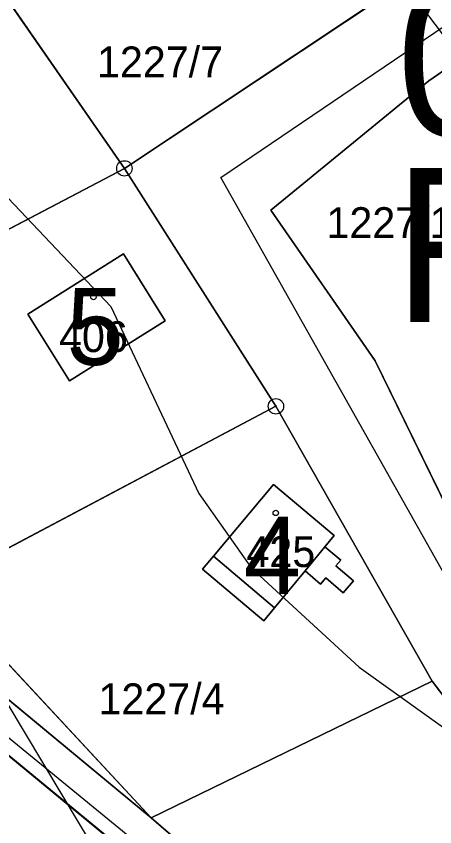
# Model space of a CAD drawing. Extents: x -706130 to -698555, y -971544 to -967260.
# Drawn here: x -704589.8 to -704562.6, y -968795.5 to -968742.9 of the extents above; entities that cross this region are included whole.
import ezdxf

# ---------------------------------------------------------------- set-up
doc = ezdxf.new("R2010")
doc.units = 0
for name, color, linetype in [('_Doplněk budov pro zastavěnost', 7, 'Continuous'), ('BPEJ hranice S', 7, 'Continuous'), ('BPEJ I-II trida ochrany S', 7, 'Continuous'), ('Kanalizace_Polesí N NEZAPINAT', 7, 'Continuous'), ('KN_Budovy', 7, 'Continuous'), ('KN_Budovy_cisla_domovni', 7, 'Continuous'), ('KN_Hranice_parcel', 7, 'Continuous'), ('KN_Hranice_parcel_vnitrni_kresba', 7, 'Continuous'), ('KN_Parcelni cisla', 7, 'Continuous'), ('KN_Polygon parcely', 7, 'Continuous'), ('KN_POZEMKY_13_ZASTAVENA PLOCHA', 7, 'Continuous'), ('KN_POZEMKY_14_OSTATNI PLOCHA', 7, 'Continuous'), ('KN_POZEMKY_5_ZAHRADA', 7, 'Continuous'), ('KN_POZEMKY_7_TTP', 7, 'Continuous'), ('KN_VYUZITI_17_ostatni plocha_ostatni komunikace', 7, 'Continuous'), ('KN_VYUZITI_23_ostatni plocha_manipulacni plocha', 7, 'Continuous'), ('KN_Značky bodu BP', 7, 'Continuous'), ('KN_Značky budov', 7, 'Continuous'), ('Plochy rekreace individualni S', 7, 'Continuous'), ('Plochy smíšené nezastavěného území všeobecné S', 7, 'Continuous'), ('Plochy verejnych prostranstvi - komunikace ostatni S', 7, 'Continuous'), ('Regulační bloky v krajině S', 7, 'Continuous'), ('Regulační bloky zastavěné S', 7, 'Continuous'), ('Regulační bloky_číslo S NEZAPINAT', 7, 'Continuous'), ('Regulační kódy zastavěné S', 7, 'Continuous'), ('VÝŠKOPIS_vrstevnice hlavní', 7, 'Continuous'), ('Zastavene uzemi N', 7, 'Continuous'), ('Zastavene uzemi plochy N', 7, 'Continuous')]:
    doc.layers.add(name, color=color, linetype=linetype)

msp = doc.modelspace()

# ---------------------------------------------------------------- linework, layer by layer
at = {"layer": '_Doplněk budov pro zastavěnost'}
for p, q in [((-704569.76, -968777.36), (-704571.05, -968778.93)), ((-704568.73, -968778.23), (-704569.76, -968777.36)), ((-704573.03, -968781.33), (-704577, -968777.97))]:
    msp.add_line(p, q, dxfattribs=at)
for points in [[(-704577, -968777.97), (-704577.71, -968778.81), (-704573.73, -968782.18), (-704573.03, -968781.33)], [(-704571.05, -968778.93), (-704570.05, -968779.78), (-704569.71, -968779.38), (-704568.57, -968780.35), (-704567.91, -968779.57), (-704569.05, -968778.6), (-704568.73, -968778.23)]]:
    msp.add_lwpolyline(points, dxfattribs=at)
at = {"layer": 'BPEJ hranice S'}
msp.add_lwpolyline([(-704581.04, -968794.95), (-704595, -968779.93), (-704607.53, -968765.8), (-704615.894, -968755.545), (-704615.073, -968754.716), (-704592.471, -968739.528), (-704592.109, -968739.329), (-704572.938, -968728.812), (-704560.623, -968722.056), (-704552.283, -968717.675), (-704536.611, -968709.445), (-704528.833, -968705.359), (-704527.83, -968724.68), (-704527.806, -968725.173), (-704549.35, -968732.11), (-704565.58, -968741.37), (-704582.77, -968752.81), (-704572.94, -968768.25), (-704562.8, -968786.08)], close=True, dxfattribs=at)
for points in [[(-704510.479, -968835.491), (-704520.216, -968833.949), (-704529.672, -968829.458), (-704531.517, -968828.582), (-704541.676, -968823.672), (-704547.014, -968820.358), (-704554.918, -968815.45), (-704566.333, -968808.369), (-704578.526, -968797.113), (-704581.04, -968794.95), (-704562.8, -968786.08), (-704572.94, -968768.25), (-704582.77, -968752.81), (-704565.58, -968741.37)], [(-704602.138, -968841.926), (-704616.75, -968805.726), (-704616.77, -968803.818), (-704616.838, -968797.266), (-704616.899, -968791.323), (-704616.907, -968790.531), (-704618.946, -968774.583), (-704619.984, -968766.467), (-704620.522, -968762.259), (-704620.752, -968760.455), (-704619.332, -968759.019), (-704615.894, -968755.545), (-704607.53, -968765.8), (-704595, -968779.93), (-704581.04, -968794.95), (-704578.526, -968797.113), (-704566.333, -968808.369), (-704554.918, -968815.45), (-704547.014, -968820.358), (-704541.676, -968823.672), (-704531.517, -968828.582), (-704529.672, -968829.458), (-704520.216, -968833.949), (-704510.479, -968835.491)]]:
    msp.add_lwpolyline(points, dxfattribs=at)
at = {"layer": 'BPEJ I-II trida ochrany S'}
for p, q in [((-704593.5, -968784.64), (-704581.04, -968794.95)), ((-704577.02, -968801.84), (-704595.44, -968786.67))]:
    msp.add_line(p, q, dxfattribs=at)
msp.add_lwpolyline([(-704581.04, -968794.95), (-704595, -968779.93), (-704607.53, -968765.8)], dxfattribs=at)
at = {"layer": 'Kanalizace_Polesí N NEZAPINAT'}
for points in [[(-704466.95, -968836.87), (-704536.666, -968831.913), (-704567.948, -968808.052), (-704625.202, -968761.161), (-704633.573, -968757.267), (-704656.291, -968736.932), (-704713.416, -968668.102), (-704733.104, -968652.716), (-704746.849, -968647.667), (-704775.665, -968642.159), (-704784.737, -968606.276), (-704807.406, -968567.749), (-704814.685, -968557.607), (-704815.957, -968543.264), (-704809.723, -968525.026)], [(-704470.483, -968802.859), (-704514.568, -968788.965), (-704556.947, -968788.132), (-704576.512, -968753.408), (-704552.035, -968736.785)]]:
    msp.add_lwpolyline(points, dxfattribs=at)
at = {"layer": 'KN_Budovy'}
for points in [[(-704582.82, -968758.35), (-704589.04, -968762.27), (-704586.34, -968766.6), (-704580.12, -968762.7)], [(-704569.16, -968776.64), (-704573.1, -968773.33), (-704577, -968777.97), (-704573.03, -968781.33), (-704571.05, -968778.93), (-704569.76, -968777.36)]]:
    msp.add_lwpolyline(points, close=True, dxfattribs=at)
at = {"layer": 'KN_Hranice_parcel'}
for p, q in [((-704582.77, -968752.81), (-704594.83, -968735.4)), ((-704582.77, -968752.81), (-704565.58, -968741.37)), ((-704582.77, -968752.81), (-704607.53, -968765.8)), ((-704572.94, -968768.25), (-704582.77, -968752.81)), ((-704572.94, -968768.25), (-704595, -968779.93)), ((-704562.8, -968786.08), (-704572.94, -968768.25)), ((-704595, -968779.93), (-704581.04, -968794.95)), ((-704562.8, -968786.08), (-704581.04, -968794.95))]:
    msp.add_line(p, q, dxfattribs=at)
for points in [[(-704563.44, -968813.87), (-704577.02, -968801.84), (-704595.44, -968786.67), (-704624.67, -968762.61), (-704634.35, -968758.36), (-704656.98, -968738.04)], [(-704551.85, -968739.38), (-704563.02, -968747.13), (-704573.26, -968755.52), (-704566.51, -968765.29), (-704556.16, -968786.45)], [(-704582.82, -968758.35), (-704589.04, -968762.27), (-704586.34, -968766.6), (-704580.12, -968762.7), (-704582.82, -968758.35)], [(-704613.15, -968768.36), (-704593.5, -968784.64), (-704581.04, -968794.95)], [(-704568.73, -968778.23), (-704569.76, -968777.36), (-704569.16, -968776.64), (-704573.1, -968773.33), (-704577, -968777.97), (-704577.71, -968778.81), (-704573.73, -968782.18), (-704573.03, -968781.33), (-704571.05, -968778.93), (-704570.05, -968779.78), (-704569.71, -968779.38), (-704568.57, -968780.35), (-704567.91, -968779.57), (-704569.05, -968778.6), (-704568.73, -968778.23)], [(-704523.7, -968792.06), (-704558.72, -968791.48), (-704562.8, -968786.08)], [(-704581.04, -968794.95), (-704574.73, -968800.38), (-704566.59, -968807.71), (-704565.45, -968802.77), (-704540.25, -968826.81), (-704531.59, -968828.95)]]:
    msp.add_lwpolyline(points, dxfattribs=at)
at = {"layer": 'KN_Hranice_parcel_vnitrni_kresba'}
for p, q in [((-704571.05, -968778.93), (-704569.76, -968777.36)), ((-704577, -968777.97), (-704573.03, -968781.33))]:
    msp.add_line(p, q, dxfattribs=at)
at = {"layer": 'KN_Polygon parcely'}
for points in [[(-704527.83, -968724.68), (-704526.83, -968744.16), (-704510.12, -968749.96), (-704512.24, -968767.68), (-704514.44, -968786.01), (-704525.66, -968787.36), (-704534.56, -968786.97), (-704556.16, -968786.45), (-704566.51, -968765.29), (-704573.26, -968755.52), (-704563.02, -968747.13), (-704551.85, -968739.38)], [(-704565.58, -968741.37), (-704582.77, -968752.81), (-704572.94, -968768.25), (-704562.8, -968786.08), (-704558.72, -968791.48), (-704523.7, -968792.06), (-704511.88, -968791.47), (-704497.8, -968792.45), (-704473.59, -968794.13), (-704473.58, -968814.13), (-704473.57, -968834.05), (-704467.57, -968834.21)]]:
    msp.add_lwpolyline(points, dxfattribs=at)
for points in [[(-704565.58, -968741.37), (-704575.23, -968724.9), (-704594.83, -968735.4), (-704582.77, -968752.81)], [(-704594.83, -968735.4), (-704619.96, -968750.56), (-704607.53, -968765.8), (-704582.77, -968752.81)], [(-704531.59, -968828.95), (-704540.25, -968826.81), (-704565.45, -968802.77), (-704566.59, -968807.71), (-704574.73, -968800.38), (-704581.04, -968794.95), (-704593.5, -968784.64), (-704613.15, -968768.36), (-704623.66, -968759.66), (-704630.98, -968756.5), (-704632.8, -968755.71), (-704655.11, -968736.58), (-704656.98, -968738.04), (-704634.35, -968758.36), (-704624.67, -968762.61), (-704595.44, -968786.67), (-704577.02, -968801.84), (-704563.44, -968813.87), (-704544.4, -968830.73)], [(-704613.95, -968776.99), (-704595.74, -968798.91), (-704623.88, -968788.82), (-704619.72, -968796.37), (-704563.44, -968813.87), (-704577.02, -968801.84), (-704595.44, -968786.67), (-704624.67, -968762.61), (-704634.35, -968758.36), (-704656.98, -968738.04), (-704657.77, -968738.66), (-704636.35, -968766.2)], [(-704566.51, -968765.29), (-704556.16, -968786.45), (-704554.22, -968765.28), (-704551.85, -968739.38), (-704563.02, -968747.13), (-704573.26, -968755.52)], [(-704607.53, -968765.8), (-704595, -968779.93), (-704572.94, -968768.25), (-704582.77, -968752.81)], [(-704582.82, -968758.35), (-704580.12, -968762.7), (-704586.34, -968766.6), (-704589.04, -968762.27)], [(-704582.82, -968758.35), (-704589.04, -968762.27), (-704586.34, -968766.6), (-704580.12, -968762.7)], [(-704613.15, -968768.36), (-704593.5, -968784.64), (-704581.04, -968794.95), (-704595, -968779.93), (-704607.53, -968765.8), (-704610.93, -968767.35)], [(-704595, -968779.93), (-704581.04, -968794.95), (-704562.8, -968786.08), (-704572.94, -968768.25)], [(-704568.73, -968778.23), (-704569.05, -968778.6), (-704567.91, -968779.57), (-704568.57, -968780.35), (-704569.71, -968779.38), (-704570.05, -968779.78), (-704571.05, -968778.93), (-704573.03, -968781.33), (-704573.73, -968782.18), (-704577.71, -968778.81), (-704577, -968777.97), (-704573.1, -968773.33), (-704569.16, -968776.64), (-704569.76, -968777.36)], [(-704568.73, -968778.23), (-704569.76, -968777.36), (-704569.16, -968776.64), (-704573.1, -968773.33), (-704577, -968777.97), (-704577.71, -968778.81), (-704573.73, -968782.18), (-704573.03, -968781.33), (-704571.05, -968778.93), (-704570.05, -968779.78), (-704569.71, -968779.38), (-704568.57, -968780.35), (-704567.91, -968779.57), (-704569.05, -968778.6)], [(-704525.87, -968829.6), (-704524.8, -968810.99), (-704523.76, -968793.15), (-704523.7, -968792.06), (-704558.72, -968791.48), (-704562.8, -968786.08), (-704581.04, -968794.95), (-704574.73, -968800.38), (-704566.59, -968807.71), (-704565.45, -968802.77), (-704540.25, -968826.81), (-704531.59, -968828.95), (-704519.14, -968832.25), (-704519.09, -968830.09)]]:
    msp.add_lwpolyline(points, close=True, dxfattribs=at)
at = {"layer": 'KN_POZEMKY_13_ZASTAVENA PLOCHA'}
for p, q in [((-704589.04, -968762.27), (-704582.82, -968758.35)), ((-704582.82, -968758.35), (-704580.12, -968762.7)), ((-704586.34, -968766.6), (-704589.04, -968762.27)), ((-704580.12, -968762.7), (-704586.34, -968766.6)), ((-704577, -968777.97), (-704573.1, -968773.33)), ((-704573.1, -968773.33), (-704569.16, -968776.64)), ((-704569.16, -968776.64), (-704569.76, -968777.36)), ((-704569.76, -968777.36), (-704568.73, -968778.23)), ((-704577.71, -968778.81), (-704577, -968777.97)), ((-704568.73, -968778.23), (-704569.05, -968778.6)), ((-704573.73, -968782.18), (-704577.71, -968778.81)), ((-704569.05, -968778.6), (-704567.91, -968779.57)), ((-704571.05, -968778.93), (-704573.03, -968781.33)), ((-704570.05, -968779.78), (-704571.05, -968778.93)), ((-704569.71, -968779.38), (-704570.05, -968779.78)), ((-704568.57, -968780.35), (-704569.71, -968779.38)), ((-704567.91, -968779.57), (-704568.57, -968780.35)), ((-704573.03, -968781.33), (-704573.73, -968782.18))]:
    msp.add_line(p, q, dxfattribs=at)
at = {"layer": 'KN_POZEMKY_14_OSTATNI PLOCHA'}
for p, q in [((-704582.77, -968752.81), (-704594.83, -968735.4)), ((-704594.83, -968735.4), (-704582.77, -968752.81)), ((-704563.02, -968747.13), (-704551.85, -968739.38)), ((-704565.58, -968741.37), (-704582.77, -968752.81)), ((-704573.26, -968755.52), (-704563.02, -968747.13)), ((-704607.53, -968765.8), (-704582.77, -968752.81)), ((-704582.77, -968752.81), (-704607.53, -968765.8)), ((-704582.77, -968752.81), (-704572.94, -968768.25)), ((-704566.51, -968765.29), (-704573.26, -968755.52)), ((-704582.82, -968758.35), (-704589.04, -968762.27)), ((-704580.12, -968762.7), (-704582.82, -968758.35)), ((-704589.04, -968762.27), (-704586.34, -968766.6)), ((-704586.34, -968766.6), (-704580.12, -968762.7)), ((-704556.16, -968786.45), (-704566.51, -968765.29)), ((-704572.94, -968768.25), (-704595, -968779.93)), ((-704595, -968779.93), (-704572.94, -968768.25)), ((-704572.94, -968768.25), (-704562.8, -968786.08)), ((-704573.1, -968773.33), (-704577, -968777.97)), ((-704569.16, -968776.64), (-704573.1, -968773.33)), ((-704569.76, -968777.36), (-704569.16, -968776.64)), ((-704568.73, -968778.23), (-704569.76, -968777.36)), ((-704577, -968777.97), (-704577.71, -968778.81)), ((-704569.05, -968778.6), (-704568.73, -968778.23)), ((-704577.71, -968778.81), (-704573.73, -968782.18)), ((-704567.91, -968779.57), (-704569.05, -968778.6)), ((-704573.03, -968781.33), (-704571.05, -968778.93)), ((-704571.05, -968778.93), (-704570.05, -968779.78)), ((-704570.05, -968779.78), (-704569.71, -968779.38)), ((-704569.71, -968779.38), (-704568.57, -968780.35)), ((-704581.04, -968794.95), (-704595, -968779.93)), ((-704568.57, -968780.35), (-704567.91, -968779.57)), ((-704573.73, -968782.18), (-704573.03, -968781.33)), ((-704593.5, -968784.64), (-704581.04, -968794.95)), ((-704562.8, -968786.08), (-704581.04, -968794.95)), ((-704577.02, -968801.84), (-704595.44, -968786.67)), ((-704581.04, -968794.95), (-704574.73, -968800.38))]:
    msp.add_line(p, q, dxfattribs=at)
at = {"layer": 'KN_POZEMKY_5_ZAHRADA'}
msp.add_line((-704595.44, -968786.67), (-704577.02, -968801.84), dxfattribs=at)
at = {"layer": 'KN_POZEMKY_7_TTP'}
for p, q in [((-704551.85, -968739.38), (-704563.02, -968747.13)), ((-704582.77, -968752.81), (-704565.58, -968741.37)), ((-704563.02, -968747.13), (-704573.26, -968755.52)), ((-704572.94, -968768.25), (-704582.77, -968752.81)), ((-704573.26, -968755.52), (-704566.51, -968765.29)), ((-704566.51, -968765.29), (-704556.16, -968786.45)), ((-704562.8, -968786.08), (-704572.94, -968768.25)), ((-704595, -968779.93), (-704581.04, -968794.95)), ((-704581.04, -968794.95), (-704593.5, -968784.64)), ((-704581.04, -968794.95), (-704562.8, -968786.08)), ((-704558.72, -968791.48), (-704562.8, -968786.08)), ((-704562.8, -968786.08), (-704558.72, -968791.48)), ((-704574.73, -968800.38), (-704581.04, -968794.95))]:
    msp.add_line(p, q, dxfattribs=at)
at = {"layer": 'KN_VYUZITI_17_ostatni plocha_ostatni komunikace'}
for p, q in [((-704593.5, -968784.64), (-704581.04, -968794.95)), ((-704577.02, -968801.84), (-704595.44, -968786.67)), ((-704581.04, -968794.95), (-704574.73, -968800.38))]:
    msp.add_line(p, q, dxfattribs=at)
at = {"layer": 'KN_VYUZITI_23_ostatni plocha_manipulacni plocha'}
for p, q in [((-704582.77, -968752.81), (-704594.83, -968735.4)), ((-704594.83, -968735.4), (-704582.77, -968752.81)), ((-704563.02, -968747.13), (-704551.85, -968739.38)), ((-704565.58, -968741.37), (-704582.77, -968752.81)), ((-704573.26, -968755.52), (-704563.02, -968747.13)), ((-704607.53, -968765.8), (-704582.77, -968752.81)), ((-704582.77, -968752.81), (-704607.53, -968765.8)), ((-704582.77, -968752.81), (-704572.94, -968768.25)), ((-704566.51, -968765.29), (-704573.26, -968755.52)), ((-704582.82, -968758.35), (-704589.04, -968762.27)), ((-704580.12, -968762.7), (-704582.82, -968758.35)), ((-704589.04, -968762.27), (-704586.34, -968766.6)), ((-704586.34, -968766.6), (-704580.12, -968762.7)), ((-704556.16, -968786.45), (-704566.51, -968765.29)), ((-704572.94, -968768.25), (-704595, -968779.93)), ((-704595, -968779.93), (-704572.94, -968768.25)), ((-704572.94, -968768.25), (-704562.8, -968786.08)), ((-704573.1, -968773.33), (-704577, -968777.97)), ((-704569.16, -968776.64), (-704573.1, -968773.33)), ((-704569.76, -968777.36), (-704569.16, -968776.64)), ((-704568.73, -968778.23), (-704569.76, -968777.36)), ((-704577, -968777.97), (-704577.71, -968778.81)), ((-704569.05, -968778.6), (-704568.73, -968778.23)), ((-704577.71, -968778.81), (-704573.73, -968782.18)), ((-704567.91, -968779.57), (-704569.05, -968778.6)), ((-704573.03, -968781.33), (-704571.05, -968778.93)), ((-704571.05, -968778.93), (-704570.05, -968779.78)), ((-704570.05, -968779.78), (-704569.71, -968779.38)), ((-704569.71, -968779.38), (-704568.57, -968780.35)), ((-704581.04, -968794.95), (-704595, -968779.93)), ((-704568.57, -968780.35), (-704567.91, -968779.57)), ((-704573.73, -968782.18), (-704573.03, -968781.33)), ((-704562.8, -968786.08), (-704581.04, -968794.95))]:
    msp.add_line(p, q, dxfattribs=at)
at = {"layer": 'KN_Značky bodu BP'}
for centre, radius in [((-704582.77, -968752.81), 0.5), ((-704582.77, -968752.81), 0.0303), ((-704572.94, -968768.25), 0.5), ((-704572.94, -968768.25), 0.0303)]:
    msp.add_circle(centre, radius, dxfattribs=at)
at = {"layer": 'KN_Značky budov'}
for centre in [(-704584.777, -968761.159), (-704572.947, -968775.169)]:
    msp.add_circle(centre, 0.175, dxfattribs=at)
at = {"layer": 'Plochy rekreace individualni S'}
for p, q in [((-704582.77, -968752.81), (-704565.58, -968741.37)), ((-704572.94, -968768.25), (-704582.77, -968752.81)), ((-704573.26, -968755.52), (-704566.51, -968765.29)), ((-704566.51, -968765.29), (-704556.16, -968786.45)), ((-704562.8, -968786.08), (-704572.94, -968768.25)), ((-704595, -968779.93), (-704581.04, -968794.95)), ((-704558.72, -968791.48), (-704562.8, -968786.08))]:
    msp.add_line(p, q, dxfattribs=at)
for points in [[(-704551.85, -968739.38), (-704563.02, -968747.13), (-704573.26, -968755.52)], [(-704581.04, -968794.95), (-704574.73, -968800.38), (-704566.59, -968807.71)]]:
    msp.add_lwpolyline(points, dxfattribs=at)
at = {"layer": 'Plochy smíšené nezastavěného území všeobecné S'}
for p, q in [((-704581.04, -968794.95), (-704595, -968779.93)), ((-704593.5, -968784.64), (-704581.04, -968794.95))]:
    msp.add_line(p, q, dxfattribs=at)
msp.add_lwpolyline([(-704563.44, -968813.87), (-704577.02, -968801.84), (-704595.44, -968786.67)], dxfattribs=at)
at = {"layer": 'Plochy verejnych prostranstvi - komunikace ostatni S'}
for p, q in [((-704565.58, -968741.37), (-704582.77, -968752.81)), ((-704582.77, -968752.81), (-704572.94, -968768.25)), ((-704566.51, -968765.29), (-704573.26, -968755.52)), ((-704556.16, -968786.45), (-704566.51, -968765.29)), ((-704572.94, -968768.25), (-704562.8, -968786.08)), ((-704581.04, -968794.95), (-704593.5, -968784.64)), ((-704562.8, -968786.08), (-704558.72, -968791.48))]:
    msp.add_line(p, q, dxfattribs=at)
for points in [[(-704573.26, -968755.52), (-704563.02, -968747.13), (-704551.85, -968739.38)], [(-704595.44, -968786.67), (-704577.02, -968801.84), (-704563.44, -968813.87)], [(-704566.59, -968807.71), (-704574.73, -968800.38), (-704581.04, -968794.95)]]:
    msp.add_lwpolyline(points, dxfattribs=at)
at = {"layer": 'Regulační bloky v krajině S'}
for p, q in [((-704581.04, -968794.95), (-704595, -968779.93)), ((-704593.5, -968784.64), (-704581.04, -968794.95))]:
    msp.add_line(p, q, dxfattribs=at)
msp.add_lwpolyline([(-704563.44, -968813.87), (-704577.02, -968801.84), (-704595.44, -968786.67)], dxfattribs=at)
at = {"layer": 'Regulační bloky zastavěné S'}
for p, q in [((-704582.77, -968752.81), (-704565.58, -968741.37)), ((-704572.94, -968768.25), (-704582.77, -968752.81)), ((-704573.26, -968755.52), (-704566.51, -968765.29)), ((-704566.51, -968765.29), (-704556.16, -968786.45)), ((-704562.8, -968786.08), (-704572.94, -968768.25)), ((-704595, -968779.93), (-704581.04, -968794.95)), ((-704558.72, -968791.48), (-704562.8, -968786.08)), ((-704595.44, -968786.67), (-704577.02, -968801.84))]:
    msp.add_line(p, q, dxfattribs=at)
for points in [[(-704551.85, -968739.38), (-704563.02, -968747.13), (-704573.26, -968755.52)], [(-704581.04, -968794.95), (-704574.73, -968800.38), (-704566.59, -968807.71)]]:
    msp.add_lwpolyline(points, dxfattribs=at)
at = {"layer": 'VÝŠKOPIS_vrstevnice hlavní'}
for points in [[(-704617.181, -968678.173), (-704614.47, -968679.458), (-704611.189, -968682.311), (-704608.193, -968686.591), (-704606.195, -968691.727), (-704604.769, -968703.712), (-704603.342, -968708.848), (-704598.776, -968714.84), (-704588.077, -968722.116), (-704580.943, -968725.968), (-704573.524, -968731.532), (-704565.677, -968739.379), (-704554.406, -968754.36), (-704551.695, -968756.928), (-704546.131, -968760.209)], [(-704619.892, -968742.661), (-704597.493, -968749.652), (-704591.501, -968753.504), (-704583.653, -968761.778), (-704577.947, -968773.906), (-704574.522, -968778.756), (-704567.532, -968785.177), (-704552.409, -968796.019), (-704543.849, -968799.872), (-704535.859, -968801.013), (-704526.157, -968799.301), (-704521.164, -968797.446), (-704517.882, -968795.449), (-704515.171, -968792.453), (-704509.465, -968783.322), (-704506.897, -968776.474), (-704503.615, -968758.212), (-704499.621, -968746.798), (-704494.627, -968740.378), (-704490.917, -968736.954), (-704478.505, -968731.961), (-704468.233, -968731.675)], [(-704644.431, -968737.953), (-704635.695, -968742.968), (-704614.756, -968758.925), (-704609.762, -968762.492), (-704602.201, -968769.626), (-704596.494, -968777.33), (-704574.808, -968813.568), (-704568.816, -968823.84), (-704566.818, -968828.977), (-704563.68, -968834.398), (-704559.542, -968838.678), (-704551.644, -968843.799), (-704541.851, -968847.095), (-704531.864, -968847.381), (-704523.875, -968846.097), (-704515.885, -968841.674), (-704507.325, -968833.399), (-704500.762, -968824.411), (-704493.2, -968804.437), (-704488.524, -968795.336), (-704479.284, -968794.376), (-704476.32, -968793.504), (-704473.094, -968784.431), (-704468.804, -968784.178)]]:
    msp.add_lwpolyline(points, dxfattribs=at)
at = {"layer": 'Zastavene uzemi N'}
msp.add_lwpolyline([(-704468.62, -968687.18), (-704491.59, -968681.92), (-704494.99, -968694.04), (-704506.62, -968694.28), (-704524.02, -968694.65), (-704526.27, -968697.48), (-704529.06, -968700.98), (-704553.36, -968712.37), (-704575.23, -968724.9), (-704594.83, -968735.4), (-704619.96, -968750.56), (-704607.53, -968765.8), (-704595, -968779.93), (-704581.04, -968794.95), (-704574.73, -968800.38), (-704566.59, -968807.71), (-704565.45, -968802.77), (-704540.25, -968826.81), (-704531.59, -968828.95), (-704519.14, -968832.25), (-704499.51, -968833.02), (-704473.57, -968834.05), (-704467.57, -968834.21)], dxfattribs=at)
at = {"layer": 'Zastavene uzemi plochy N'}
msp.add_lwpolyline([(-704468.62, -968687.18), (-704491.59, -968681.92), (-704494.99, -968694.04), (-704506.62, -968694.28), (-704524.02, -968694.65), (-704526.27, -968697.48), (-704529.06, -968700.98), (-704553.36, -968712.37), (-704575.23, -968724.9), (-704594.83, -968735.4), (-704619.96, -968750.56), (-704607.53, -968765.8), (-704595, -968779.93), (-704581.04, -968794.95), (-704574.73, -968800.38), (-704566.59, -968807.71), (-704565.45, -968802.77), (-704540.25, -968826.81), (-704531.59, -968828.95), (-704519.14, -968832.25), (-704499.51, -968833.02), (-704473.57, -968834.05), (-704467.57, -968834.21)], dxfattribs=at)

# ---------------------------------------------------------------- texts
at = {"layer": 'KN_Budovy_cisla_domovni'}
for s, p in [('5', (-704586.528, -968765.564)), ('4', (-704575.04, -968780.419))]:
    msp.add_text(s, height=5, dxfattribs=at).set_placement(p)
at = {"layer": 'KN_Parcelni cisla'}
for s, p in [('1227/7', (-704584.55, -968746.9)), ('1227/11', (-704569.66, -968757.33)), ('406', (-704587.01, -968764.73)), ('425', (-704574.85, -968778.679)), ('1227/4', (-704584.45, -968788.23))]:
    msp.add_text(s, height=2, dxfattribs=at).set_placement(p)
at = {"layer": 'Regulační bloky_číslo S NEZAPINAT'}
msp.add_text('084', height=10, dxfattribs=at).set_placement((-704565.122, -968750.691))
at = {"layer": 'Regulační kódy zastavěné S'}
msp.add_text('RI.1.15.70', height=10, dxfattribs=at).set_placement((-704565.326, -968762.781))

doc.saveas('drawing.dxf')
